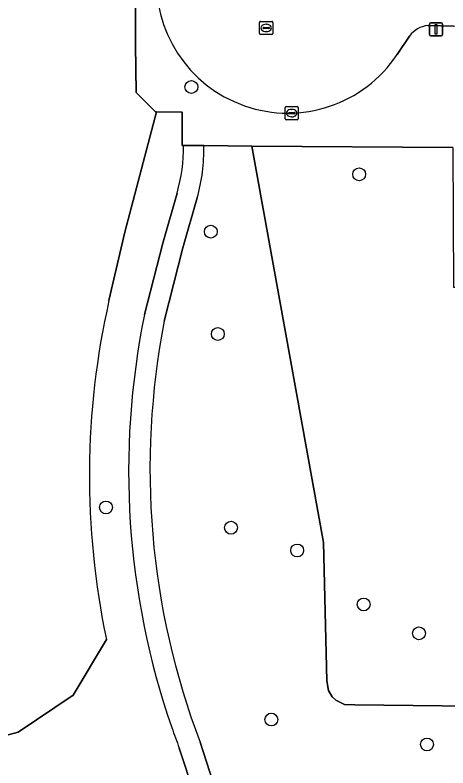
# Model space of a CAD drawing. Extents: x 160732 to 162107, y 387428 to 388479.
# Drawn here: x 161000.1 to 161033, y 388173.5 to 388230.8 of the extents above; entities that cross this region are included whole.
import ezdxf

# ---------------------------------------------------------------- set-up
doc = ezdxf.new("R2010")
doc.units = 0
for name, color, linetype in [('IMGEO_Boom', 7, 'Continuous'), ('IMGEO_Gemengd_bos', 7, 'Continuous'), ('IMGEO_Groenvoorziening', 7, 'Continuous'), ('IMGEO_Kolk', 7, 'Continuous'), ('IMGEO_Lichtmast', 7, 'Continuous'), ('IMGEO_Loofbos', 7, 'Continuous'), ('IMGEO_Rijbaan_lokaal_open', 7, 'Continuous'), ('IMGEO_Rioolput', 7, 'Continuous'), ('IMGEO_Voetpad_gesloten', 7, 'Continuous'), ('IMGEO_Voetpad_open', 7, 'Continuous')]:
    doc.layers.add(name, color=color, linetype=linetype)

msp = doc.modelspace()

# ---------------------------------------------------------------- linework, layer by layer
at = {"layer": 'IMGEO_Boom'}
for centre in [(161013.524, 388225.312), (161026.288, 388218.671), (161014.998, 388214.312), (161015.533, 388206.523), (161007.023, 388193.33), (161016.542, 388191.788), (161021.574, 388190.061), (161026.627, 388185.954), (161030.842, 388183.763), (161019.607, 388177.2), (161031.45, 388175.305)]:
    msp.add_circle(centre, 0.489, dxfattribs=at)
at = {"layer": 'IMGEO_Gemengd_bos'}
for points in [[(161069.066, 388166.872), (161067.15, 388174.79), (161067.28, 388177.001), (161067.581, 388177.765), (161064.844, 388182.109), (161062.475, 388180.764), (161059.198, 388177.928), (161025.961, 388178.316), (161025.178, 388178.337), (161024.512, 388178.664), (161024.244, 388178.924), (161023.958, 388179.404), (161023.832, 388180.135), (161023.583, 388190.665), (161018.116, 388220.822), (161014.459, 388220.851)], [(161013.964, 388216.874), (161012.87, 388213.083), (161011.461, 388207.507)], [(161014.183, 388175.472), (161014.411, 388174.765), (161016.143, 388169.409), (161019.734, 388158.305)]]:
    msp.add_lwpolyline(points, dxfattribs=at)
for centre, radius, start, end in [((161001.234, 388220.478), 13.231, 344.194, 1.6163), ((161068.944, 388196.258), 58.573, 168.92764, 200.78583)]:
    msp.add_arc(centre, radius, start, end, dxfattribs=at)
at = {"layer": 'IMGEO_Groenvoorziening'}
for points in [[(161012.933, 388220.863), (161012.821, 388220.864), (161012.815, 388223.384), (161010.856, 388223.42), (161008.456, 388214.277), (161007.249, 388209.067)], [(161033.405, 388220.7), (161018.116, 388220.822), (161023.583, 388190.665), (161023.832, 388180.135), (161023.958, 388179.404), (161024.244, 388178.924), (161024.512, 388178.664), (161025.178, 388178.337), (161025.961, 388178.316), (161059.198, 388177.928)], [(161009.951, 388208.003), (161011.338, 388213.445), (161012.432, 388217.236)], [(161007.054, 388183.289), (161004.535, 388179.064), (161000.342, 388176.237), (160994.319, 388174.65)], [(161018.188, 388157.804), (161013.445, 388172.421), (161012.895, 388174.114), (161012.598, 388175.031)]]:
    msp.add_lwpolyline(points, dxfattribs=at)
for centre, radius, start, end in [((160999.747, 388220.836), 13.186, 344.1549, 0.1161), ((161066.297, 388195.731), 60.535, 167.27281, 191.86036), ((161068.2, 388196.087), 59.455, 168.43886, 199.14765), ((161061.832, 388193.768), 52.679, 199.0362, 200.8353)]:
    msp.add_arc(centre, radius, start, end, dxfattribs=at)
at = {"layer": 'IMGEO_Kolk'}
for p, q in [((161020.73, 388223.824), (161021.582, 388223.824)), ((161020.655, 388222.898), (161020.655, 388223.75)), ((161020.914, 388223.318), (161020.914, 388223.33)), ((161021.352, 388223.281), (161020.954, 388223.281)), ((161020.957, 388223.367), (161021.355, 388223.367)), ((161021.143, 388223.604), (161021.168, 388223.604)), ((161021.398, 388223.33), (161021.398, 388223.318)), ((161021.656, 388223.75), (161021.656, 388222.898)), ((161021.582, 388222.824), (161020.73, 388222.824)), ((161021.166, 388223.044), (161021.141, 388223.044))]:
    msp.add_line(p, q, dxfattribs=at)
for points in [[(161020.73, 388223.824), (161021.582, 388223.824)], [(161020.655, 388222.898), (161020.655, 388223.75)], [(161021.656, 388223.75), (161021.656, 388222.898)], [(161021.582, 388222.824), (161020.73, 388222.824)]]:
    msp.add_lwpolyline(points, dxfattribs=at)
for centre, radius, start, end in [((161020.732, 388223.748), 0.0765, 91.552, 178.448), ((161020.732, 388223.748), 0.0765, 91.552, 178.448), ((161021.58, 388223.748), 0.0765, 1.552, 88.448), ((161021.58, 388223.748), 0.0765, 1.552, 88.448), ((161020.954, 388223.327), 0.0403, 85.8775, 175.7526), ((161020.951, 388223.317), 0.0366, 178.938, 274.7102), ((161021.355, 388223.324), 0.043, 264.8664, 352.4533), ((161021.359, 388223.329), 0.0386, 1.7309, 96.639), ((161020.732, 388222.9), 0.0765, 181.552, 268.448), ((161020.732, 388222.9), 0.0765, 181.552, 268.448), ((161021.58, 388222.9), 0.0765, 271.552, 358.448), ((161021.58, 388222.9), 0.0765, 271.552, 358.448)]:
    msp.add_arc(centre, radius, start, end, dxfattribs=at)
for centre, major_axis, ratio, start_param, end_param in [((161021.142, 388223.324), (-0.387, 0.002), 0.722429, 4.712389, 7.853982), ((161021.167, 388223.324), (-0.39, 0.002), 0.717154, 1.570796, 4.712389)]:
    msp.add_ellipse(centre, major_axis=major_axis, ratio=ratio, start_param=start_param, end_param=end_param, dxfattribs=at)
at = {"layer": 'IMGEO_Lichtmast'}
for p, q in [((161031.642, 388229.298), (161031.642, 388230.098)), ((161031.642, 388230.098), (161031.642, 388229.298)), ((161031.742, 388230.198), (161032.532, 388230.198)), ((161032.532, 388230.198), (161031.742, 388230.198)), ((161032.632, 388230.098), (161032.632, 388229.298)), ((161032.632, 388229.298), (161032.632, 388230.098)), ((161032.532, 388229.198), (161031.742, 388229.198)), ((161031.742, 388229.198), (161032.532, 388229.198))]:
    msp.add_line(p, q, dxfattribs=at)
msp.add_lwpolyline([(161032.062, 388230.073), (161032.212, 388230.073), (161032.212, 388229.323), (161032.062, 388229.323), (161032.062, 388230.073)], dxfattribs=at)
for centre, start, end in [((161031.742, 388230.098), 90, 180), ((161031.742, 388230.098), 90, 180), ((161032.532, 388230.098), 0, 90), ((161032.532, 388230.098), 360, 90), ((161031.742, 388229.298), 180, 270), ((161031.742, 388229.298), 180, 270), ((161032.532, 388229.298), 270, 0), ((161032.532, 388229.298), 270, 0)]:
    msp.add_arc(centre, 0.1, start, end, dxfattribs=at)
at = {"layer": 'IMGEO_Loofbos'}
for points in [[(161007.249, 388209.067), (161008.456, 388214.277), (161010.856, 388223.42), (161010.797, 388223.421), (161009.329, 388224.899), (161009.259, 388228.515), (161009.291, 388234.174), (161009.351, 388244.92), (161000, 388245.187)], [(160994.319, 388174.65), (161000.342, 388176.237), (161004.535, 388179.064), (161007.054, 388183.289)]]:
    msp.add_lwpolyline(points, dxfattribs=at)
msp.add_arc((161066.297, 388195.731), 60.535, 167.27281, 191.86036, dxfattribs=at)
at = {"layer": 'IMGEO_Rijbaan_lokaal_open'}
for points in [[(161031.507, 388229.986), (161033.478, 388229.932), (161048.822, 388229.96), (161052.37, 388230.031), (161065.504, 388230.06), (161075.503, 388230.076), (161119.757, 388230.149), (161130.785, 388230.186), (161149.736, 388230.154), (161149.51, 388235.15)], [(161029.178, 388227.777), (161030.121, 388229.182)]]:
    msp.add_lwpolyline(points, dxfattribs=at)
for centre, radius, start, end in [((161020.861, 388233.315), 9.992, 175.1114, 326.3431), ((161031.712, 388228.036), 1.96, 95.9969, 144.238)]:
    msp.add_arc(centre, radius, start, end, dxfattribs=at)
at = {"layer": 'IMGEO_Rioolput'}
for p, q in [((161018.716, 388229.377), (161018.716, 388230.229)), ((161018.791, 388230.303), (161019.643, 388230.303)), ((161019.204, 388230.083), (161019.229, 388230.083)), ((161019.717, 388230.229), (161019.717, 388229.377)), ((161018.975, 388229.797), (161018.975, 388229.809)), ((161019.413, 388229.76), (161019.015, 388229.76)), ((161019.018, 388229.846), (161019.416, 388229.846)), ((161019.227, 388229.523), (161019.202, 388229.523)), ((161019.459, 388229.809), (161019.459, 388229.797)), ((161019.643, 388229.303), (161018.791, 388229.303))]:
    msp.add_line(p, q, dxfattribs=at)
for points in [[(161018.716, 388229.377), (161018.716, 388230.229)], [(161018.791, 388230.303), (161019.643, 388230.303)], [(161019.717, 388230.229), (161019.717, 388229.377)], [(161019.643, 388229.303), (161018.791, 388229.303)]]:
    msp.add_lwpolyline(points, dxfattribs=at)
for centre, radius, start, end in [((161018.793, 388230.227), 0.0765, 91.552, 178.448), ((161018.793, 388230.227), 0.0765, 91.552, 178.448), ((161019.641, 388230.227), 0.0765, 1.552, 88.448), ((161019.641, 388230.227), 0.0765, 1.552, 88.448), ((161019.015, 388229.806), 0.0403, 85.8775, 175.7526), ((161019.012, 388229.796), 0.0366, 178.938, 274.7102), ((161019.416, 388229.803), 0.043, 264.8664, 352.4533), ((161019.42, 388229.808), 0.0386, 1.7309, 96.639), ((161018.793, 388229.379), 0.0765, 181.552, 268.448), ((161018.793, 388229.379), 0.0765, 181.552, 268.448), ((161019.641, 388229.379), 0.0765, 271.552, 358.448), ((161019.641, 388229.379), 0.0765, 271.552, 358.448)]:
    msp.add_arc(centre, radius, start, end, dxfattribs=at)
for centre, major_axis, ratio, start_param, end_param in [((161019.203, 388229.803), (-0.387, 0.002), 0.722429, 4.712389, 7.853982), ((161019.228, 388229.803), (-0.39, 0.002), 0.717154, 1.570796, 4.712389)]:
    msp.add_ellipse(centre, major_axis=major_axis, ratio=ratio, start_param=start_param, end_param=end_param, dxfattribs=at)
at = {"layer": 'IMGEO_Voetpad_gesloten'}
for points in [[(161014.459, 388220.851), (161012.933, 388220.863)], [(161012.432, 388217.236), (161011.338, 388213.445), (161009.951, 388208.003)], [(161011.461, 388207.507), (161012.87, 388213.083), (161013.964, 388216.874)], [(161014.411, 388174.765), (161014.183, 388175.472)], [(161012.598, 388175.031), (161012.895, 388174.114), (161013.445, 388172.421), (161018.188, 388157.804)], [(161019.734, 388158.305), (161016.143, 388169.409), (161014.411, 388174.765)]]:
    msp.add_lwpolyline(points, dxfattribs=at)
for centre, radius, start, end in [((160999.747, 388220.836), 13.186, 344.1549, 0.1161), ((161001.234, 388220.478), 13.231, 344.194, 1.6163), ((161068.2, 388196.087), 59.455, 168.43886, 199.14765), ((161068.944, 388196.258), 58.573, 168.92764, 200.78583), ((161061.832, 388193.768), 52.679, 199.0362, 200.8353)]:
    msp.add_arc(centre, radius, start, end, dxfattribs=at)
at = {"layer": 'IMGEO_Voetpad_open'}
for points in [[(161034.434, 388235.951), (161034.45, 388239.901), (161034.399, 388244.958), (161033.208, 388244.956), (161027.776, 388244.948), (161016.074, 388244.93), (161009.351, 388244.92), (161009.291, 388234.174), (161009.259, 388228.515), (161009.329, 388224.899), (161010.797, 388223.421), (161010.856, 388223.42), (161012.815, 388223.384), (161012.821, 388220.864), (161012.933, 388220.863), (161014.459, 388220.851), (161018.116, 388220.822), (161033.405, 388220.7), (161033.459, 388210.086), (161034.859, 388210.082), (161034.844, 388217.833), (161034.774, 388222.134), (161034.363, 388224.965), (161034.366, 388229.002)], [(161033.478, 388229.932), (161031.507, 388229.986)], [(161030.121, 388229.182), (161029.178, 388227.777)]]:
    msp.add_lwpolyline(points, dxfattribs=at)
for centre, radius, start, end in [((161020.861, 388233.315), 9.992, 175.1114, 326.3431), ((161031.712, 388228.036), 1.96, 95.9969, 144.238)]:
    msp.add_arc(centre, radius, start, end, dxfattribs=at)

doc.saveas('drawing.dxf')
